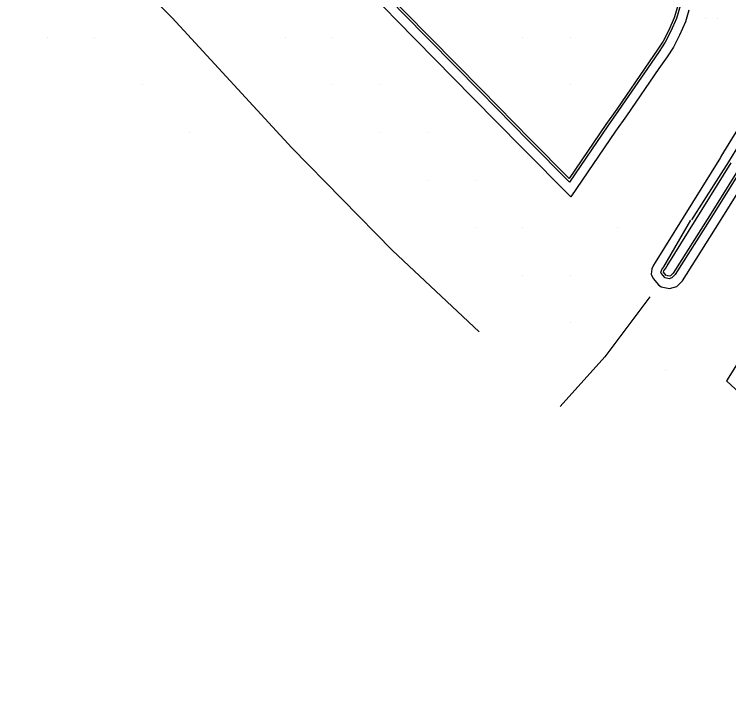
# Model space of a CAD drawing. Extents: x 1762120 to 1766775, y 709485 to 712965.
# Drawn here: x 1766428.3 to 1766578.7, y 709644.4 to 709789.7 of the extents above; entities that cross this region are included whole.
import ezdxf

# ---------------------------------------------------------------- set-up
doc = ezdxf.new("R2010")
doc.units = 0
for name, color, linetype in [('Exist DTM QL2 LIDAR Elevation Point', 7, 'Continuous'), ('Exist DTM Scan Elevation Point', 7, 'Continuous'), ('PH Exist DTM Breakline', 7, 'Continuous')]:
    doc.layers.add(name, color=color, linetype=linetype)

msp = doc.modelspace()

# ---------------------------------------------------------------- linework, layer by layer
at = {"layer": 'Exist DTM QL2 LIDAR Elevation Point'}
for p, q in [((1766435.3, 709784.8), (1766435.3, 709784.8)), ((1766445.3, 709784.8), (1766445.3, 709784.8)), ((1766485.31, 709784.8), (1766485.31, 709784.8)), ((1766495.31, 709784.8), (1766495.31, 709784.8)), ((1766535.31, 709784.8), (1766535.31, 709784.8)), ((1766545.31, 709784.8), (1766545.31, 709784.8)), ((1766455.3, 709774.8), (1766455.3, 709774.8)), ((1766495.31, 709774.8), (1766495.31, 709774.8)), ((1766505.31, 709774.8), (1766505.31, 709774.8)), ((1766545.31, 709774.8), (1766545.31, 709774.8)), ((1766465.3, 709764.8), (1766465.3, 709764.8)), ((1766505.31, 709764.8), (1766505.31, 709764.8)), ((1766515.31, 709764.8), (1766515.31, 709764.8)), ((1766515.31, 709754.8), (1766515.31, 709754.8)), ((1766525.31, 709754.8), (1766525.31, 709754.8)), ((1766525.31, 709744.8), (1766525.31, 709744.8)), ((1766535.31, 709744.8), (1766535.31, 709744.8)), ((1766555.32, 709744.8), (1766555.32, 709744.8)), ((1766535.31, 709734.8), (1766535.31, 709734.8)), ((1766545.31, 709734.8), (1766545.31, 709734.8)), ((1766545.31, 709724.8), (1766545.31, 709724.8)), ((1766565.32, 709714.79), (1766565.32, 709714.79))]:
    msp.add_line(p, q, dxfattribs=at)
at = {"layer": 'Exist DTM Scan Elevation Point'}
for p, q in [((1766573.75, 709788.75), (1766573.75, 709788.75)), ((1766576.25, 709788.75), (1766576.25, 709788.75))]:
    msp.add_line(p, q, dxfattribs=at)
at = {"layer": 'PH Exist DTM Breakline'}
for points in [[(1766570.3, 709790.57), (1766569.59, 709788.11), (1766568.33, 709785.26), (1766567.04, 709782.79), (1766565.75, 709780.72), (1766564.01, 709778.25), (1766557.16, 709768.31), (1766554.88, 709765.08), (1766545.47, 709751.24), (1766535.2, 709761.56), (1766524.86, 709772.09), (1766508.76, 709788.42), (1766494.84, 709802.82), (1766492.26, 709805.34), (1766469.16, 709828.83), (1766465.52, 709832.55), (1766447.05, 709851.08)], [(1766428.32, 709823.66), (1766440.24, 709810.32), (1766461.54, 709788.91), (1766486.75, 709761.58), (1766507.94, 709739.99), (1766526.2, 709722.84)], [(1766568.09, 709791.93), (1766567.24, 709788.96), (1766566.07, 709786.34), (1766564.87, 709784.03), (1766563.66, 709782.11), (1766561.96, 709779.68), (1766555.11, 709769.75), (1766552.82, 709766.51), (1766545.11, 709755.15), (1766536.97, 709763.32), (1766526.65, 709773.84), (1766510.55, 709790.17), (1766496.89, 709804.3)], [(1766568.53, 709791.66), (1766567.71, 709788.79), (1766566.52, 709786.12), (1766565.3, 709783.78), (1766564.08, 709781.83), (1766562.37, 709779.39), (1766555.52, 709769.46), (1766553.23, 709766.22), (1766545.18, 709754.37), (1766536.62, 709762.97), (1766526.29, 709773.49), (1766510.19, 709789.82), (1766496.53, 709803.95)], [(1766588.98, 709778.88), (1766587.83, 709777), (1766582.43, 709768.55), (1766577.06, 709759.73), (1766576.94, 709759.56), (1766563.24, 709737.47)], [(1766570.91, 709746.44), (1766578.75, 709758.67), (1766584.13, 709767.49), (1766589.53, 709775.94), (1766590.67, 709777.8)], [(1766593.24, 709776.14), (1766591.9, 709774.08), (1766587.13, 709766.67), (1766582.86, 709759.49), (1766575.05, 709746.98), (1766567.43, 709734.9), (1766566.71, 709734.21), (1766566.15, 709734.05), (1766565.31, 709734.24), (1766565.25, 709734.28), (1766564.47, 709735.2), (1766564.41, 709735.32), (1766564.44, 709735.55), (1766564.61, 709735.95), (1766565.04, 709736.57), (1766570.74, 709746.38)], [(1766592.82, 709776.41), (1766591.48, 709774.35), (1766586.7, 709766.93), (1766582.44, 709759.75), (1766574.63, 709747.25), (1766567.03, 709735.21), (1766566.46, 709734.65), (1766566.14, 709734.57), (1766565.58, 709734.69)], [(1766563.24, 709737.47), (1766562.86, 709736.93), (1766562.5, 709736.09), (1766562.34, 709735), (1766562.78, 709734.1), (1766563.89, 709732.79), (1766564.48, 709732.37), (1766566.21, 709731.99), (1766567.74, 709732.42), (1766568.99, 709733.63), (1766576.74, 709745.92), (1766584.57, 709758.45), (1766588.83, 709765.62), (1766593.58, 709772.99), (1766594.92, 709775.06)], [(1766612.39, 709763.74), (1766610.74, 709762.29), (1766608.2, 709759.59), (1766605.19, 709755.86), (1766601.55, 709749.82), (1766594.03, 709737.79), (1766585.96, 709724.72), (1766581.19, 709717.23), (1766578.23, 709712.53), (1766599.91, 709692.51), (1766602.2, 709690.46), (1766609.7, 709683.29), (1766623.22, 709670.65), (1766635.59, 709659.04), (1766651.19, 709644.43)], [(1766564.94, 709735.45), (1766565.05, 709735.71), (1766565.46, 709736.3), (1766565.75, 709736.79), (1766579.18, 709758.41)], [(1766565.55, 709734.7), (1766564.94, 709735.42)], [(1766562.08, 709730.24), (1766552.59, 709717.62), (1766543.2, 709707.18)]]:
    msp.add_lwpolyline(points, dxfattribs=at)

doc.saveas('drawing.dxf')
